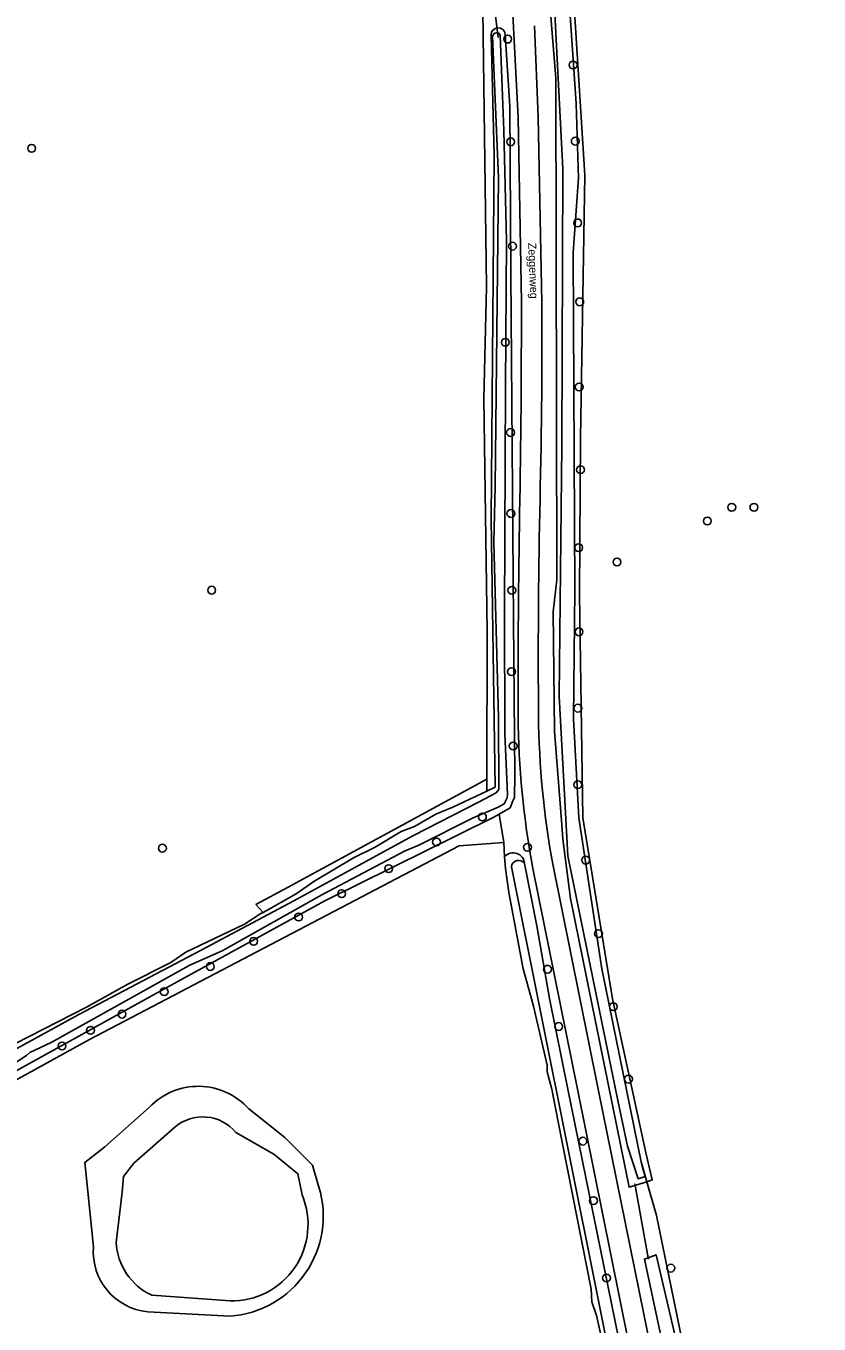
# Model space of a CAD drawing. Extents: x 164494 to 166241, y 382475 to 384495.
# Drawn here: x 165285 to 165384, y 382970.6 to 383132.9 of the extents above; entities that cross this region are included whole.
import ezdxf

# ---------------------------------------------------------------- set-up
doc = ezdxf.new("R2010")
doc.units = 0
for name, color, linetype in [('IMGEO_Boom', 7, 'Continuous'), ('IMGEO_Bouwland', 7, 'Continuous'), ('IMGEO_Duiker', 7, 'Continuous'), ('IMGEO_Grasland_agrarisch', 7, 'Continuous'), ('IMGEO_Grasland_overig', 7, 'Continuous'), ('IMGEO_Groenvoorziening', 7, 'Continuous'), ('IMGEO_Hek', 7, 'Continuous'), ('IMGEO_Meer_plas_ven_vijver', 7, 'Continuous'), ('IMGEO_Oever', 7, 'Continuous'), ('IMGEO_Openbare_ruimte_label', 7, 'Continuous'), ('IMGEO_Rijbaan_lokaal_gesloten', 7, 'Continuous'), ('IMGEO_Waterloop', 7, 'Continuous')]:
    doc.layers.add(name, color=color, linetype=linetype)

msp = doc.modelspace()

# ---------------------------------------------------------------- linework, layer by layer
at = {"layer": 'IMGEO_Boom'}
for centre in [(165345.14, 383131.26), (165353.32, 383128.02), (165345.52, 383118.42), (165353.59, 383118.5), (165285.69, 383117.6), (165353.89, 383108.28), (165345.75, 383105.37), (165354.15, 383098.42), (165344.85, 383093.35), (165354.08, 383087.77), (165345.51, 383082.08), (165354.25, 383077.43), (165373.14, 383072.73), (165375.91, 383072.73), (165345.55, 383071.95), (165370.09, 383071.02), (165354.02, 383067.69), (165358.8, 383065.89), (165308.17, 383062.37), (165345.67, 383062.35), (165354.06, 383057.17), (165345.63, 383052.18), (165353.91, 383047.62), (165345.84, 383042.89), (165353.91, 383038.06), (165341.99, 383034.02), (165336.26, 383030.89), (165302.02, 383030.12), (165347.62, 383030.23), (165330.28, 383027.56), (165354.9, 383028.63), (165324.41, 383024.43), (165319.03, 383021.52), (165356.49, 383019.44), (165313.42, 383018.48), (165308, 383015.33), (165350.12, 383014.99), (165302.24, 383012.18), (165358.35, 383010.31), (165296.97, 383009.37), (165351.51, 383007.83), (165293.04, 383007.35), (165289.47, 383005.39), (165360.24, 383001.26), (165354.54, 382993.5), (165355.86, 382986.06), (165365.53, 382977.63), (165357.5, 382976.4)]:
    msp.add_circle(centre, 0.489, dxfattribs=at)
at = {"layer": 'IMGEO_Bouwland'}
msp.add_lwpolyline([(165281.78, 383004.73), (165292.55, 383010.24), (165297.68, 383013.13), (165303.07, 383015.84), (165304.95, 383017.13), (165312.27, 383020.61), (165314.33, 383021.94), (165314.61, 383022.1), (165313.69, 383023.07), (165317.74, 383025.27), (165342.54, 383038.74), (165342.6, 383057.26), (165342.17, 383086.29), (165342.5, 383100.3), (165341.99, 383138.03)], dxfattribs=at)
at = {"layer": 'IMGEO_Duiker'}
for points in [[(165343.13, 383138.24), (165343.95, 383131.44)], [(165362.74, 382978.75), (165362.71, 382978.93), (165361.07, 382987.97), (165361.03, 382988.18)]]:
    msp.add_lwpolyline(points, dxfattribs=at)
at = {"layer": 'IMGEO_Grasland_agrarisch'}
for points in [[(165353.33, 383137.38), (165354.79, 383114.23), (165354.26, 383081.42), (165354.13, 383061.85), (165354.52, 383033.93), (165358.23, 383011.31), (165362.46, 382991.86), (165362.61, 382991.16), (165363.21, 382988.66), (165362.51, 382988.43), (165363.72, 382984.2), (165372.17, 382943.09), (165372.86, 382939.74), (165382.4, 382893.29), (165387.31, 382874.04)], [(165359.73, 382956.18), (165356.23, 382971.7), (165355.68, 382973.4), (165355.57, 382974.98), (165351.45, 382995.91), (165350.65, 383000), (165350.07, 383002.18), (165350.07, 383003.02), (165348.36, 383010.36), (165348.14, 383011.31), (165347.08, 383015.04), (165345.31, 383024.57), (165344.87, 383027.57), (165344.77, 383029.04), (165344.65, 383030.83), (165339.1, 383030.43), (165292.92, 383006.2), (165286.43, 383002.62), (165262.7, 382989.53), (165233.79, 382973.96), (165239.8, 382969.95)], [(165293.41, 382980.27), (165292.71, 382987.19), (165292.34, 382990.84), (165294.81, 382992.81), (165300.4, 382997.74)], [(165312.8, 382997.55), (165317.3, 382993.96), (165320.77, 382990.49), (165321.57, 382987.77)], [(165310.47, 382971.64), (165300.18, 382972.17)]]:
    msp.add_lwpolyline(points, dxfattribs=at)
for centre, radius, start, end in [((165306.51, 382991.92), 8.44, 41.8712, 136.3818), ((165309.58, 382984.13), 12.53, 274.0473, 16.8895), ((165300.92, 382979.67), 7.54, 175.4867, 264.3608)]:
    msp.add_arc(centre, radius, start, end, dxfattribs=at)
at = {"layer": 'IMGEO_Grasland_overig'}
for points in [[(165350.84, 383059.66), (165351.27, 383063.65), (165351.16, 383126.38), (165350.22, 383138.2)], [(165341.99, 383138.03), (165342.5, 383100.3), (165342.17, 383086.29), (165342.6, 383057.26), (165342.54, 383038.74), (165342.53, 383037.25), (165343.58, 383037.76), (165343.08, 383071.25), (165343.47, 383116.72), (165343.08, 383131.76)], [(165344.83, 383131.86), (165345.4, 383122.86), (165345.56, 383101.96), (165345.88, 383058.63), (165346.03, 383039.23), (165345.98, 383036.47), (165345.79, 383036.04), (165345.47, 383035.17), (165344.1, 383034.39), (165344.65, 383030.83), (165344.77, 383029.04)], [(165346.86, 383098.36), (165346.45, 383121.45), (165345.89, 383132.7)], [(165348.48, 383132.92), (165348.95, 383121.5), (165349.4, 383098.29)], [(165384.67, 382868.78), (165385.01, 382868.98), (165383.4, 382876.48), (165381.21, 382883.79), (165370.3, 382940.92), (165362.23, 382978.76), (165362.71, 382978.93), (165363.71, 382979.28), (165372.17, 382943.09), (165363.72, 382984.2), (165362.51, 382988.43), (165360.31, 382987.73), (165352.99, 383023.83), (165352.05, 383031.27), (165351.91, 383033.04), (165351, 383044.75), (165350.84, 383059.66)], [(165347.25, 383028.22), (165348.81, 383020.43), (165350.36, 383011.32), (165352.67, 383000), (165363.59, 382946.42), (165364.5, 382940.34), (165365.11, 382938.17), (165367.25, 382928.1), (165369.47, 382915.96), (165371.09, 382908.93), (165373.33, 382895.2), (165374.39, 382890.95), (165375.79, 382883.61)], [(165350.78, 383028.12), (165356.47, 383000), (165370.09, 382932.65), (165375.49, 382904.9)], [(165367.54, 382932.22), (165353.85, 383000), (165348.28, 383027.6)]]:
    msp.add_lwpolyline(points, dxfattribs=at)
for centre, radius, start, end in [((165219.68, 383126.86), 126.34, 2.652, 14.9603), ((165343.95, 383131.8), 0.875, 3.96, 182.396), ((163990.15, 383096.3), 1356.71, 358.97389, 0.087), ((164553.38, 383092.95), 796.04, 358.49686, 0.38453), ((166511.88, 383050.68), 1165.43, 178.95182, 180.1988), ((166298.47, 383053.61), 949.5, 178.88608, 180.41941), ((165455.44, 383047.44), 108.98, 180.4236, 190.4914), ((165458.13, 383047.83), 109.14, 180.6168, 190.4039), ((165345.84, 383028.12), 1.42, 4.019, 139.0418)]:
    msp.add_arc(centre, radius, start, end, dxfattribs=at)
at = {"layer": 'IMGEO_Groenvoorziening'}
for points in [[(165318.74, 383024.41), (165320.92, 383025.94), (165325.87, 383028.93), (165328.58, 383030.24), (165331.83, 383032.22), (165333.51, 383032.83), (165336.19, 383034.38), (165338.3, 383035.23), (165342.53, 383037.25), (165342.54, 383038.74), (165317.74, 383025.27), (165313.69, 383023.07), (165314.61, 383022.1)], [(165292.92, 383006.2), (165339.1, 383030.43), (165344.65, 383030.83), (165344.1, 383034.39), (165343.43, 383034.01), (165322.32, 383023.55), (165300.9, 383011.79), (165263.93, 382991.34), (165232.86, 382974.71), (165233.79, 382973.96), (165262.7, 382989.53), (165286.43, 383002.62)]]:
    msp.add_lwpolyline(points, close=True, dxfattribs=at)
at = {"layer": 'IMGEO_Hek'}
for points in [[(165362.51, 382988.43), (165361.81, 382990.91)], [(165363.72, 382984.2), (165362.51, 382988.43)], [(165372.17, 382943.09), (165363.72, 382984.2)]]:
    msp.add_lwpolyline(points, dxfattribs=at)
at = {"layer": 'IMGEO_Meer_plas_ven_vijver'}
for points in [[(165303.58, 382995.27), (165298.46, 382990.73), (165297.14, 382989.09), (165296.98, 382987.12), (165296.26, 382980.84)], [(165315.93, 382991.89), (165311.18, 382994.6)], [(165319.47, 382986.78), (165318.95, 382989.42), (165315.93, 382991.89)], [(165300.69, 382974.26), (165310.47, 382973.53)]]:
    msp.add_lwpolyline(points, dxfattribs=at)
for centre, radius, start, end in [((165307.05, 382991.19), 5.35, 39.542, 130.4119), ((165310.65, 382983.09), 9.56, 268.9233, 22.6747), ((165303.91, 382981.21), 7.67, 182.75, 245.1026)]:
    msp.add_arc(centre, radius, start, end, dxfattribs=at)
at = {"layer": 'IMGEO_Oever'}
for points in [[(165350.22, 383138.2), (165351.16, 383126.38), (165351.27, 383063.65), (165350.84, 383059.66), (165351, 383044.75), (165351.91, 383033.04), (165352.05, 383031.27), (165352.99, 383023.83), (165360.31, 382987.73), (165362.51, 382988.43), (165363.21, 382988.66), (165362.61, 382991.16), (165362.46, 382991.86), (165358.23, 383011.31), (165354.52, 383033.93), (165354.13, 383061.85), (165354.26, 383081.42), (165354.79, 383114.23), (165353.33, 383137.38)], [(165352.74, 383137.29), (165353.71, 383123.21), (165353.99, 383113.86), (165353.32, 383104.6), (165353.55, 383062.4), (165353.39, 383046.28), (165354.03, 383033.93), (165356.93, 383015.03), (165361.81, 382990.91), (165361.96, 382990.37), (165362.33, 382989.09), (165361.43, 382988.8), (165360.13, 382992.86), (165358.9, 382998.58), (165352.68, 383029.16), (165351.58, 383049.11), (165351.9, 383080.44), (165352.02, 383115.04), (165350.92, 383136.92)], [(165263.93, 382991.34), (165300.9, 383011.79), (165322.32, 383023.55), (165343.43, 383034.01), (165344.1, 383034.39), (165345.47, 383035.17), (165345.79, 383036.04), (165345.98, 383036.47), (165346.03, 383039.23), (165345.88, 383058.63), (165345.56, 383101.96), (165345.4, 383122.86), (165344.83, 383131.86)], [(165279.15, 383002.55), (165291.57, 383009.35), (165306.84, 383017.38), (165318.42, 383023.55), (165333.31, 383031.65), (165341.58, 383035.93), (165343.7, 383037.03), (165344.06, 383037.47), (165344.01, 383046.46), (165343.43, 383068.33), (165343.57, 383075.34), (165344.02, 383113.9), (165343.27, 383131.61), (165343.45, 383131.97), (165343.73, 383132.04), (165343.87, 383132.04), (165344, 383132.04), (165344.19, 383131.76), (165344.67, 383119.82), (165345.01, 383106.04), (165344.87, 383087.83), (165344.77, 383059.51), (165344.8, 383044.45), (165345.12, 383036.85), (165345.07, 383036.43), (165344.72, 383035.65), (165343.97, 383035.26), (165340.85, 383033.93), (165334.05, 383030.51), (165332.33, 383029.8), (165321.95, 383024.28), (165309.57, 383017.33), (165305.37, 383015.45), (165288.14, 383005.85), (165285.44, 383004.6), (165285.05, 383004.19), (165282.42, 383002.5)], [(165343.08, 383131.76), (165343.47, 383116.72), (165343.08, 383071.25), (165343.58, 383037.76), (165342.53, 383037.25), (165338.3, 383035.23), (165336.19, 383034.38), (165333.51, 383032.83), (165331.83, 383032.22), (165328.58, 383030.24), (165325.87, 383028.93), (165320.92, 383025.94), (165318.74, 383024.41), (165314.61, 383022.1), (165314.33, 383021.94), (165312.27, 383020.61), (165304.95, 383017.13), (165303.07, 383015.84), (165297.68, 383013.13), (165292.55, 383010.24), (165281.78, 383004.73)], [(165344.77, 383029.04), (165344.87, 383027.57), (165345.31, 383024.57), (165347.08, 383015.04), (165348.14, 383011.31), (165348.36, 383010.36), (165350.07, 383003.02), (165350.07, 383002.18), (165350.65, 383000), (165351.45, 382995.91), (165355.57, 382974.98), (165355.68, 382973.4), (165356.23, 382971.7), (165359.73, 382956.18), (165359.77, 382955.3), (165361.69, 382946.07), (165373.38, 382885.12), (165373.43, 382883.9)], [(165374.27, 382884.79), (165345.61, 383027.8)], [(165300.4, 382997.74), (165294.81, 382992.81), (165292.34, 382990.84), (165292.71, 382987.19), (165293.41, 382980.27)], [(165321.57, 382987.77), (165320.77, 382990.49), (165317.3, 382993.96), (165312.8, 382997.55)], [(165296.26, 382980.84), (165296.98, 382987.12), (165297.14, 382989.09), (165298.46, 382990.73), (165303.58, 382995.27)], [(165311.18, 382994.6), (165315.93, 382991.89)], [(165315.93, 382991.89), (165318.95, 382989.42), (165319.47, 382986.78)], [(165310.47, 382973.53), (165300.69, 382974.26)], [(165300.18, 382972.17), (165310.47, 382971.64)]]:
    msp.add_lwpolyline(points, dxfattribs=at)
for centre, radius, start, end in [((165343.95, 383131.8), 0.875, 3.96, 182.396), ((165345.84, 383028.12), 1.42, 4.019, 139.0418), ((165346.51, 383027.7), 0.904, 35.0316, 173.3861), ((165306.51, 382991.92), 8.44, 41.8712, 136.3818), ((165307.05, 382991.19), 5.35, 39.542, 130.4119), ((165309.58, 382984.13), 12.53, 274.0473, 16.8895), ((165310.65, 382983.09), 9.56, 268.9233, 22.6747), ((165303.91, 382981.21), 7.67, 182.75, 245.1026), ((165300.92, 382979.67), 7.54, 175.4867, 264.3608)]:
    msp.add_arc(centre, radius, start, end, dxfattribs=at)
at = {"layer": 'IMGEO_Rijbaan_lokaal_gesloten'}
for points in [[(165345.89, 383132.7), (165346.45, 383121.45), (165346.86, 383098.36)], [(165349.4, 383098.29), (165348.95, 383121.5), (165348.48, 383132.92)], [(165356.47, 383000), (165350.78, 383028.12)], [(165348.28, 383027.6), (165353.85, 383000), (165367.54, 382932.22), (165372.4, 382907.45), (165372.93, 382902.96), (165373.3, 382899.75), (165374.25, 382894.54), (165374.6, 382892.96)], [(165375.49, 382904.9), (165370.09, 382932.65), (165356.47, 383000)]]:
    msp.add_lwpolyline(points, dxfattribs=at)
for centre, radius, start, end in [((165219.68, 383126.86), 126.34, 2.652, 14.9603), ((163990.15, 383096.3), 1356.71, 358.97389, 0.087), ((164553.38, 383092.95), 796.04, 358.49686, 0.38453), ((166511.88, 383050.68), 1165.43, 178.95182, 180.1988), ((166298.47, 383053.61), 949.5, 178.88608, 180.41941), ((165455.44, 383047.44), 108.98, 180.4236, 190.4914), ((165458.13, 383047.83), 109.14, 180.6168, 190.4039)]:
    msp.add_arc(centre, radius, start, end, dxfattribs=at)
at = {"layer": 'IMGEO_Waterloop'}
for points in [[(165350.92, 383136.92), (165352.02, 383115.04), (165351.9, 383080.44), (165351.58, 383049.11), (165352.68, 383029.16), (165358.9, 382998.58), (165360.13, 382992.86), (165361.43, 382988.8), (165362.33, 382989.09), (165361.96, 382990.37), (165361.81, 382990.91), (165356.93, 383015.03), (165354.03, 383033.93), (165353.39, 383046.28), (165353.55, 383062.4), (165353.32, 383104.6), (165353.99, 383113.86), (165353.71, 383123.21), (165352.74, 383137.29)], [(165282.42, 383002.5), (165285.05, 383004.19), (165285.44, 383004.6), (165288.14, 383005.85), (165305.37, 383015.45), (165309.57, 383017.33), (165321.95, 383024.28), (165332.33, 383029.8), (165334.05, 383030.51), (165340.85, 383033.93), (165343.97, 383035.26), (165344.72, 383035.65), (165345.07, 383036.43), (165345.12, 383036.85), (165344.8, 383044.45), (165344.77, 383059.51), (165344.87, 383087.83), (165345.01, 383106.04), (165344.67, 383119.82), (165344.19, 383131.76), (165344, 383132.04), (165343.87, 383132.04), (165343.73, 383132.04), (165343.45, 383131.97), (165343.27, 383131.61), (165344.02, 383113.9), (165343.57, 383075.34), (165343.43, 383068.33), (165344.01, 383046.46), (165344.06, 383037.47), (165343.7, 383037.03), (165341.58, 383035.93), (165333.31, 383031.65), (165318.42, 383023.55), (165306.84, 383017.38), (165291.57, 383009.35), (165279.15, 383002.55)], [(165345.61, 383027.8), (165374.27, 382884.79)], [(165374.39, 382890.95), (165373.33, 382895.2), (165371.09, 382908.93), (165369.47, 382915.96), (165367.25, 382928.1), (165365.11, 382938.17), (165364.5, 382940.34), (165363.59, 382946.42), (165352.67, 383000), (165350.36, 383011.32), (165348.81, 383020.43), (165347.25, 383028.22)]]:
    msp.add_lwpolyline(points, dxfattribs=at)
msp.add_lwpolyline([(165372.86, 382939.74), (165372.17, 382943.09), (165363.71, 382979.28), (165362.71, 382978.93), (165362.23, 382978.76), (165370.3, 382940.92), (165381.21, 382883.79), (165383.4, 382876.48), (165385.41, 382871.77), (165388.88, 382865.77), (165389.75, 382867.98), (165389.96, 382868.28), (165387.21, 382873.99), (165386.26, 382875.95), (165383.56, 382883.3)], close=True, dxfattribs=at)
msp.add_arc((165346.51, 383027.7), 0.904, 35.0316, 173.3861, dxfattribs=at)

# ---------------------------------------------------------------- texts
at = {"layer": 'IMGEO_Openbare_ruimte_label'}
msp.add_text('Zeggenweg', height=1, rotation=272.2356, dxfattribs=at).set_placement((165347.7, 383105.78))

doc.saveas('drawing.dxf')
